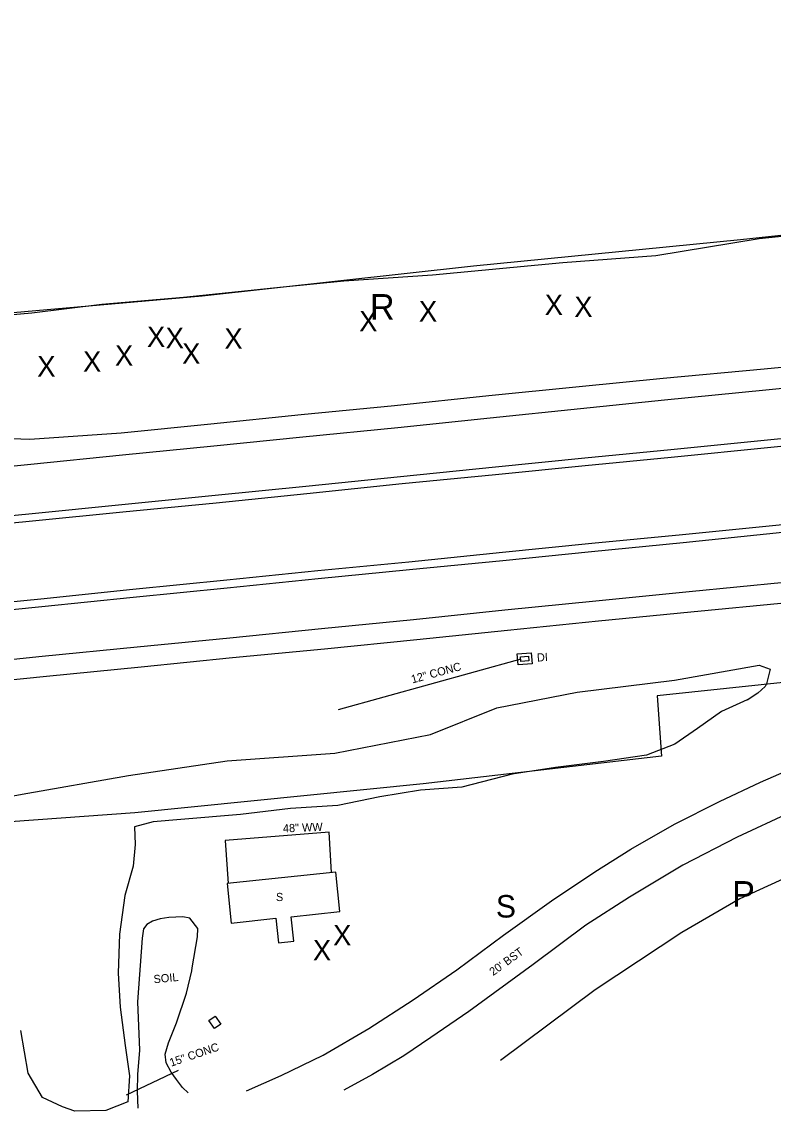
# Model space of a CAD drawing. Extents: x 2030130 to 2036320, y 723205 to 762423.
# Drawn here: x 2033702 to 2034070, y 726717 to 727250 of the extents above; entities that cross this region are included whole.
import ezdxf

# ---------------------------------------------------------------- set-up
doc = ezdxf.new("R2010")
doc.units = 0
for name, color, linetype in [('Draft_Station Labels Major', 7, 'Continuous'), ('Draft_Station Tics Major', 7, 'Continuous'), ('Draft_Station Tics Minor', 7, 'Continuous'), ('Exist Terrain Model Ground Surface', 7, 'Continuous'), ('Old_Level_23', 7, 'Continuous'), ('Old_Level_26', 7, 'Continuous'), ('Old_Level_28', 7, 'Continuous'), ('Prop Horizontal Alignment Ramp', 7, 'Continuous')]:
    doc.layers.add(name, color=color, linetype=linetype)

msp = doc.modelspace()

# ---------------------------------------------------------------- linework, layer by layer
at = {"layer": 'Draft_Station Labels Major'}
for points in [[(2033679.86, 727046.89), (2033706.13, 727046), (2033750.78, 727049.05), (2033794.59, 727053.41), (2033838.86, 727058.01), (2033884.37, 727062.39), (2033930.49, 727067.28), (2033974.77, 727071.7), (2034015.83, 727075.79), (2034065.11, 727080.41), (2034114.18, 727085.18)], [(2033059.27, 726969.24), (2033105.16, 726973.76), (2033150.05, 726978.26), (2033193.32, 726982.59), (2033240.71, 726987.21), (2033289.78, 726992.12), (2033339.89, 726997.13), (2033384.23, 727001.56), (2033432.5, 727006.35), (2033476.98, 727010.76), (2033519.04, 727014.93), (2033566.84, 727019.78), (2033611.57, 727024.27), (2033659.01, 727029.01), (2033706.66, 727033.79), (2033751.44, 727038.25), (2033796.05, 727042.79), (2033839.66, 727047.18), (2033886.03, 727051.75), (2033931.26, 727056.4), (2033975.38, 727060.94), (2034016.49, 727065.17), (2034065.93, 727070.12), (2034115.2, 727074.96)], [(2033062.23, 726933.26), (2033109, 726937.87), (2033152.63, 726942.4), (2033198.24, 726946.95), (2033244.04, 726951.65), (2033292.25, 726956.53), (2033341.22, 726962.26), (2033385.15, 726968.81), (2033433.3, 726976.46), (2033478.51, 726983.9), (2033520.03, 726990.74), (2033566.59, 726995.58), (2033612.68, 727000.19), (2033659.07, 727004.82), (2033707.34, 727009.61), (2033751.15, 727014), (2033796.78, 727018.59), (2033841.01, 727023.03), (2033887.31, 727027.77), (2033933.86, 727032.47), (2033977.46, 727036.79), (2034019.45, 727040.94), (2034068.39, 727045.81), (2034116.83, 727050.61)], [(2033062.64, 726929.57), (2033109.72, 726934.26), (2033152.96, 726938.62), (2033199.33, 726943.14), (2033244.07, 726947.7), (2033292.47, 726952.23), (2033341.52, 726958.45), (2033385.61, 726965.23), (2033433.43, 726972.93), (2033478.81, 726980.45), (2033520.34, 726987), (2033566.74, 726992), (2033612.61, 726996.58), (2033659.31, 727001.23), (2033707.41, 727005.99), (2033751.65, 727010.5), (2033797.17, 727014.9), (2033841.48, 727019.43), (2033888.12, 727024.23), (2033933.8, 727028.75), (2033977.65, 727033.17), (2034019.67, 727037.19), (2034068.46, 727041.99), (2034117, 727046.94)], [(2033067.97, 726903.75), (2033112.23, 726908.13), (2033156.29, 726912.48), (2033201.21, 726916.96), (2033246.7, 726921.41), (2033294.34, 726926.26), (2033343.05, 726931.16), (2033389.72, 726935.89), (2033437.33, 726940.69), (2033481.95, 726945.09), (2033526.82, 726949.62), (2033571.9, 726954.16), (2033617.27, 726958.7), (2033664.96, 726963.36), (2033711.54, 726967.88), (2033756.5, 726972.54), (2033802.36, 726977.19), (2033846.89, 726981.65), (2033891.46, 726985.98), (2033937.24, 726990.63), (2033980.83, 726995.02), (2034025.26, 726999.38), (2034074.09, 727004.22)], [(2033068.2, 726899.7), (2033112.6, 726904.2), (2033156.79, 726908.52), (2033201.19, 726912.96), (2033247.19, 726917.52), (2033294.62, 726922.28), (2033343.57, 726927.2), (2033390.7, 726931.93), (2033437.72, 726936.72), (2033482.04, 726941.19), (2033527.17, 726945.71), (2033572.41, 726950.22), (2033617.72, 726954.72), (2033665.13, 726959.46), (2033711.93, 726964.15), (2033756.6, 726968.69), (2033802.59, 726973.27), (2033847.12, 726977.79), (2033891.79, 726982.19), (2033937.36, 726986.64), (2033980.73, 726990.97), (2034025.48, 726995.5), (2034074.11, 727000.46)], [(2033068.77, 726875.43), (2033114.15, 726879.99), (2033159.16, 726884.53), (2033202.66, 726888.78), (2033248.3, 726893.35), (2033297.41, 726898.28), (2033346.6, 726903.24), (2033393.03, 726907.86), (2033439.65, 726912.53), (2033484.16, 726917.02), (2033529.31, 726921.54), (2033574.01, 726926.01), (2033619.83, 726930.57), (2033666.79, 726935.15), (2033712.23, 726939.74), (2033758.57, 726944.36), (2033803.95, 726948.8), (2033848.79, 726953.32), (2033893.7, 726957.78), (2033938.41, 726962.45), (2033982.85, 726966.94), (2034028.47, 726971.41), (2034075.13, 726976.03)], [(2033805.14, 726939.08), (2033850.11, 726943.33), (2033895.28, 726948.01), (2033939.65, 726952.45), (2033984.19, 726957.03), (2034029.29, 726961.54), (2034076.69, 726966.05)], [(2033070.9, 726864.32), (2033115.86, 726868.94), (2033160.75, 726873.44), (2033203.5, 726877.65), (2033250.03, 726882.03), (2033298.62, 726887.2), (2033348, 726892.26), (2033394.28, 726896.91), (2033414.8, 726899.08), (2033429.73, 726902.01), (2033440.33, 726902.92), (2033485.47, 726907.23), (2033530.35, 726911.6), (2033575.77, 726916.06), (2033621.23, 726920.4), (2033670.69, 726925.56), (2033714.22, 726929.98), (2033760.49, 726934.52), (2033805.14, 726939.08)], [(2033812.11, 726727.17), (2033828.95, 726734.67), (2033849.51, 726744.64), (2033871.89, 726757.68), (2033893.57, 726771.7), (2033914.82, 726786.38), (2033937.73, 726803.32), (2033961.25, 726820.08), (2033982.38, 726834.35), (2034000.03, 726845.41), (2034021.37, 726857.68), (2034043.29, 726868.71), (2034063.4, 726878.13), (2034085.11, 726887.6), (2034100.02, 726893.21)], [(2034101.08, 726873.01), (2034077.84, 726863.35), (2034051.94, 726851.31), (2034025.37, 726837.58), (2033999.28, 726821.86), (2033977.92, 726808.19), (2033952.29, 726788.94), (2033920.71, 726765.94), (2033902.13, 726753.17), (2033889.02, 726744.27), (2033873.65, 726735.09), (2033859.69, 726727.5)], [(2033785.52, 726787.36), (2033788.15, 726802.42), (2033788.29, 726806.59), (2033784.34, 726811.7), (2033780.95, 726812.27), (2033777.49, 726812.14), (2033774.03, 726811.92), (2033769.88, 726811.37), (2033766.06, 726810.14), (2033763.25, 726808.55), (2033761.64, 726806.42), (2033761.04, 726801.85)], [(2033761.04, 726801.85), (2033758.73, 726770.63), (2033759.72, 726747.07), (2033758.68, 726735.2), (2033758.65, 726726.98), (2033758.95, 726718.7)], [(2033783.47, 726726.15), (2033780.84, 726728.86), (2033777.76, 726732.69), (2033775.15, 726736.27), (2033772.71, 726740.93), (2033772.36, 726745.06), (2033773.9, 726750.66), (2033777.75, 726760.49), (2033782.7, 726774.91), (2033785.25, 726785.89), (2033785.52, 726787.36)]]:
    msp.add_lwpolyline(points, dxfattribs=at)
at = {"layer": 'Draft_Station Tics Major'}
for points in [[(2034142.74, 727152.37), (2034062.7, 727143.95)], [(2034062.7, 727143.95), (2034012.18, 727135.73), (2033966.68, 727132.22), (2033903.04, 727126.24), (2033859.64, 727123.34), (2033830.02, 727120.26), (2033781.18, 727115.3), (2033741.4, 727111.79), (2033707.09, 727107.55), (2033673.74, 727104.67)], [(2033679.33, 726868.12), (2033702.31, 726872.3), (2033754.44, 726881.35), (2033802.57, 726888.58), (2033855.29, 726892.3), (2033902.08, 726901.42), (2033934.48, 726914.56), (2033973.77, 726922.13), (2034021.34, 726928.07), (2034062.78, 726935.33), (2034068.07, 726933.38), (2034066.25, 726926.3), (2034065.63, 726925), (2034062.07, 726921.73), (2034056.92, 726918.27)], [(2034056.78, 726918.4), (2034044.22, 726912.8), (2034032.49, 726904.49), (2034021.48, 726896.73), (2034007.64, 726891.42), (2033986.57, 726888.31), (2033963.15, 726885.26), (2033942.01, 726882.15), (2033917.39, 726875.64), (2033897.12, 726874.23), (2033877.25, 726871.04), (2033856.63, 726866.68), (2033833.62, 726865.24), (2033809.13, 726862.35), (2033779.95, 726859.88), (2033766.49, 726858.73), (2033757.36, 726856.26), (2033757.67, 726847.71), (2033756.72, 726837.05), (2033752.5, 726822.66), (2033749.98, 726803.72), (2033749.27, 726784.65), (2033750.27, 726768.11), (2033752.69, 726749.35), (2033754.77, 726734.46), (2033754.09, 726721.74), (2033743.29, 726717.47), (2033728.06, 726717.18), (2033722.03, 726719.37), (2033712.25, 726723.89), (2033705.27, 726735.73), (2033701.7, 726756.72)]]:
    msp.add_lwpolyline(points, dxfattribs=at)
at = {"layer": 'Draft_Station Tics Minor'}
msp.add_line((2033946.13, 726938.34), (2033856.92, 726913.63), dxfattribs=at)
msp.add_lwpolyline([(2033949.86, 726939.81), (2033950.04, 726937.46), (2033946.22, 726937.17), (2033946.04, 726939.51)], close=True, dxfattribs=at)
msp.add_lwpolyline([(2033778.6, 726737.06), (2033753.24, 726725.05)], dxfattribs=at)
at = {"layer": 'Exist Terrain Model Ground Surface'}
for points in [[(2034878.49, 727250.18), (2034876.25, 727243.37), (2034850.21, 727223.03), (2034766.68, 727214.38), (2034624.66, 727200.53), (2034525.2, 727190.87), (2034433.9, 727181.91), (2034318.13, 727169.55), (2034226.56, 727160.17), (2034115.95, 727150.11), (2034053.6, 727143.54)], [(2034053.6, 727143.54), (2033923, 727130.61), (2033790.31, 727115.86), (2033653.5, 727103.91), (2033550.8, 727094.68), (2033428.22, 727082.44), (2033308.78, 727068.84), (2033292.92, 727043.85)], [(2034080.59, 726927.58), (2034012.83, 726920.33), (2034014.93, 726890.92), (2033898.46, 726877.31), (2033757.43, 726863.13), (2033660.43, 726856.18), (2033539.78, 726843.39), (2033452.23, 726834.45), (2033327.61, 726822.42), (2033251.82, 726813.91), (2033229.8, 726848.61), (2033218.99, 726847.12), (2033214.59, 726850.71), (2033179.77, 726848.21), (2033018.11, 726832.31), (2032917.89, 726821.36), (2032840.99, 726814.69), (2032765.32, 726806.44), (2032687.65, 726799.42), (2032610.44, 726790.66), (2032519.7, 726780.77), (2032297.67, 726759.05)], [(2033853.62, 726833.92), (2033852.55, 726853.7), (2033801.64, 726849.58), (2033803.09, 726828.57)], [(2034105.17, 726844.97), (2034053.23, 726821.16), (2034024.96, 726804.56), (2033982.48, 726776.49), (2033936.22, 726741.92)]]:
    msp.add_lwpolyline(points, dxfattribs=at)
for points in [[(2033951.24, 726941.42), (2033951.66, 726936.08), (2033944.84, 726935.56), (2033944.43, 726940.89)], [(2033855.67, 726834.14), (2033802.6, 726828.52), (2033804.63, 726809.25), (2033826.39, 726811.56), (2033827.65, 726799.62), (2033835.21, 726800.42), (2033833.95, 726812.3), (2033857.72, 726814.82)], [(2033796.44, 726757.62), (2033793.71, 726761.6), (2033796.81, 726763.73), (2033799.54, 726759.75)]]:
    msp.add_lwpolyline(points, close=True, dxfattribs=at)

# ---------------------------------------------------------------- texts
at = {"layer": 'Draft_Station Tics Major'}
for p in [(2033957.86, 727106.72), (2033896.35, 727103.54), (2033972.34, 727105.77), (2033867.16, 727098.74), (2033763.4, 727091.08), (2033772.52, 727090.48), (2033801.24, 727090.18), (2033747.75, 727081.95), (2033780.56, 727082.88), (2033709.74, 727076.62), (2033732.13, 727078.98), (2033854.4, 726798.29), (2033844.51, 726790.98)]:
    msp.add_text('X', height=10, dxfattribs=at).set_placement(p)
at = {"layer": 'Exist Terrain Model Ground Surface'}
msp.add_text('S', height=11, dxfattribs=at).set_placement((2033933.99, 726811.93))
at = {"layer": 'Old_Level_23'}
for s, rotation, p in [("20' BST", 36.046, (2033932.62, 726783.25)), ('SOIL', 5.5312, (2033766.8, 726779.75))]:
    msp.add_text(s, height=4, rotation=rotation, dxfattribs=at).set_placement(p)
at = {"layer": 'Old_Level_26'}
for s, rotation, p in [('DI', 3.7909, (2033954.17, 726937.13)), ('12" CONC', 15.2664, (2033893.16, 726926.45)), ('15" CONC', 18.7309, (2033775.22, 726738.93))]:
    msp.add_text(s, height=4, rotation=rotation, dxfattribs=at).set_placement(p)
at = {"layer": 'Old_Level_28'}
for s, rotation, p in [('48" WW', 2.2922, (2033829.94, 726853.56)), ('S', 358.4078, (2033826.38, 726820.04))]:
    msp.add_text(s, height=4, rotation=rotation, dxfattribs=at).set_placement(p)
at = {"layer": 'Prop Horizontal Alignment Ramp'}
for s, p in [('R', (2033872.39, 727104.44)), ('P', (2034049.5, 726817.25))]:
    msp.add_text(s, height=12.5, dxfattribs=at).set_placement(p)

doc.saveas('drawing.dxf')
